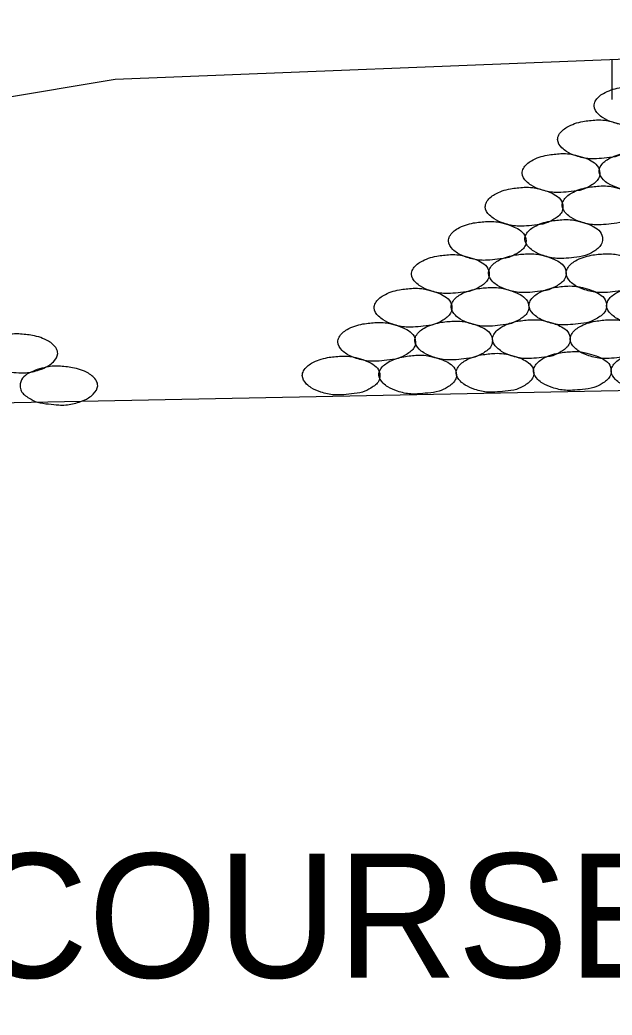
# Model space of a CAD drawing. Extents: x 60325 to 61047, y 53669 to 53767.
# Drawn here: x 60348.864 to 60351.247, y 53737.337 to 53741.345 of the extents above; entities that cross this region are included whole.
import ezdxf

# ---------------------------------------------------------------- set-up
doc = ezdxf.new("R2010")
doc.units = 0
doc.layers.add('R_Border Prem', color=7, linetype='Continuous')

msp = doc.modelspace()

# ---------------------------------------------------------------- linework, layer by layer
at = {"layer": 'R_Border Prem'}
for p, q in [((60355.2467, 53741.3445), (60349.2467, 53741.1045)), ((60351.2467, 53741.0244), (60351.2467, 53741.1845)), ((60349.2467, 53741.1045), (60340.428, 53739.6347)), ((60355.2467, 53739.9311), (60340.428, 53739.6347))]:
    msp.add_line(p, q, dxfattribs=at)
for points in [[(60351.3304, 53741.0771), (60351.2754, 53741.0709), (60351.2116, 53741.0484), (60351.1791, 53741.0171), (60351.1741, 53740.9984), (60351.1916, 53740.9646), (60351.2104, 53740.9496), (60351.2491, 53740.9321), (60351.3029, 53740.9209), (60351.3304, 53740.9209), (60351.3716, 53740.9246), (60351.4166, 53740.9321), (60351.4504, 53740.9484), (60351.4816, 53740.9771), (60351.4866, 53740.9984), (60351.4766, 53741.0284), (60351.4516, 53741.0484), (60351.4266, 53741.0596), (60351.3891, 53741.0709), (60351.3654, 53741.0759), (60351.3304, 53741.0771)], [(60351.1838, 53740.9416), (60351.1288, 53740.9353), (60351.0651, 53740.9128), (60351.0326, 53740.8816), (60351.0276, 53740.8628), (60351.0451, 53740.8291), (60351.0638, 53740.8141), (60351.1026, 53740.7966), (60351.1563, 53740.7853), (60351.1838, 53740.7853), (60351.2251, 53740.7891), (60351.2701, 53740.7966), (60351.3038, 53740.8128), (60351.3351, 53740.8416), (60351.3401, 53740.8628), (60351.3301, 53740.8928), (60351.3051, 53740.9128), (60351.2801, 53740.9241), (60351.2426, 53740.9353), (60351.2188, 53740.9403), (60351.1838, 53740.9416)], [(60351.041, 53740.806), (60350.986, 53740.7998), (60350.9222, 53740.7773), (60350.8897, 53740.746), (60350.8847, 53740.7273), (60350.9022, 53740.6935), (60350.921, 53740.6785), (60350.9597, 53740.661), (60351.0135, 53740.6498), (60351.041, 53740.6498), (60351.0822, 53740.6535), (60351.1272, 53740.661), (60351.161, 53740.6773), (60351.1922, 53740.706), (60351.1972, 53740.7273), (60351.1872, 53740.7573), (60351.1622, 53740.7773), (60351.1372, 53740.7885), (60351.0997, 53740.7998), (60351.076, 53740.8048), (60351.041, 53740.806)], [(60351.3505, 53740.8133), (60351.2955, 53740.8071), (60351.2318, 53740.7846), (60351.1993, 53740.7533), (60351.1943, 53740.7346), (60351.2118, 53740.7008), (60351.2305, 53740.6858), (60351.2693, 53740.6683), (60351.323, 53740.6571), (60351.3505, 53740.6571), (60351.3918, 53740.6608), (60351.4368, 53740.6683), (60351.4705, 53740.6846), (60351.5018, 53740.7133), (60351.5068, 53740.7346), (60351.4968, 53740.7646), (60351.4718, 53740.7846), (60351.4468, 53740.7958), (60351.4093, 53740.8071), (60351.3855, 53740.8121), (60351.3505, 53740.8133)], [(60350.8926, 53740.6705), (60350.8376, 53740.6642), (60350.7739, 53740.6417), (60350.7414, 53740.6105), (60350.7364, 53740.5917), (60350.7539, 53740.558), (60350.7726, 53740.543), (60350.8114, 53740.5255), (60350.8651, 53740.5142), (60350.8926, 53740.5142), (60350.9339, 53740.518), (60350.9789, 53740.5255), (60351.0126, 53740.5417), (60351.0439, 53740.5705), (60351.0489, 53740.5917), (60351.0389, 53740.6217), (60351.0139, 53740.6417), (60350.9889, 53740.653), (60350.9514, 53740.6642), (60350.9276, 53740.6692), (60350.8926, 53740.6705)], [(60351.2022, 53740.676), (60351.1472, 53740.6697), (60351.0834, 53740.6472), (60351.0509, 53740.616), (60351.0459, 53740.5972), (60351.0634, 53740.5635), (60351.0822, 53740.5485), (60351.1209, 53740.531), (60351.1747, 53740.5197), (60351.2022, 53740.5197), (60351.2434, 53740.5235), (60351.2884, 53740.531), (60351.3222, 53740.5472), (60351.3534, 53740.576), (60351.3584, 53740.5972), (60351.3484, 53740.6272), (60351.3234, 53740.6472), (60351.2984, 53740.6585), (60351.2609, 53740.6697), (60351.2372, 53740.6747), (60351.2022, 53740.676)], [(60350.7442, 53740.5331), (60350.6892, 53740.5268), (60350.6255, 53740.5043), (60350.593, 53740.4731), (60350.588, 53740.4543), (60350.6055, 53740.4206), (60350.6242, 53740.4056), (60350.663, 53740.3881), (60350.7167, 53740.3768), (60350.7442, 53740.3768), (60350.7855, 53740.3806), (60350.8305, 53740.3881), (60350.8642, 53740.4043), (60350.8955, 53740.4331), (60350.9005, 53740.4543), (60350.8905, 53740.4843), (60350.8655, 53740.5043), (60350.8405, 53740.5156), (60350.803, 53740.5268), (60350.7792, 53740.5318), (60350.7442, 53740.5331)], [(60351.052, 53740.5404), (60350.997, 53740.5342), (60350.9332, 53740.5117), (60350.9007, 53740.4804), (60350.8957, 53740.4617), (60350.9132, 53740.4279), (60350.932, 53740.4129), (60350.9707, 53740.3954), (60351.0245, 53740.3842), (60351.052, 53740.3842), (60351.0932, 53740.3879), (60351.1382, 53740.3954), (60351.172, 53740.4117), (60351.2032, 53740.4404), (60351.2082, 53740.4617), (60351.1982, 53740.4917), (60351.1732, 53740.5117), (60351.1482, 53740.5229), (60351.1107, 53740.5342), (60351.087, 53740.5392), (60351.052, 53740.5404)], [(60350.5959, 53740.3994), (60350.5409, 53740.3931), (60350.4771, 53740.3706), (60350.4446, 53740.3394), (60350.4396, 53740.3206), (60350.4571, 53740.2869), (60350.4759, 53740.2719), (60350.5146, 53740.2544), (60350.5684, 53740.2431), (60350.5959, 53740.2431), (60350.6371, 53740.2469), (60350.6821, 53740.2544), (60350.7159, 53740.2706), (60350.7471, 53740.2994), (60350.7521, 53740.3206), (60350.7421, 53740.3506), (60350.7171, 53740.3706), (60350.6921, 53740.3819), (60350.6546, 53740.3931), (60350.6309, 53740.3981), (60350.5959, 53740.3994)], [(60350.9054, 53740.403), (60350.8504, 53740.3968), (60350.7867, 53740.3743), (60350.7542, 53740.343), (60350.7492, 53740.3243), (60350.7667, 53740.2905), (60350.7854, 53740.2755), (60350.8242, 53740.258), (60350.8779, 53740.2468), (60350.9054, 53740.2468), (60350.9467, 53740.2505), (60350.9917, 53740.258), (60351.0254, 53740.2743), (60351.0567, 53740.303), (60351.0617, 53740.3243), (60351.0517, 53740.3543), (60351.0267, 53740.3743), (60351.0017, 53740.3855), (60350.9642, 53740.3968), (60350.9404, 53740.4018), (60350.9054, 53740.403)], [(60351.2179, 53740.403), (60351.1629, 53740.3968), (60351.0992, 53740.3743), (60351.0667, 53740.343), (60351.0617, 53740.3243), (60351.0792, 53740.2905), (60351.0979, 53740.2755), (60351.1367, 53740.258), (60351.1904, 53740.2468), (60351.2179, 53740.2468), (60351.2592, 53740.2505), (60351.3042, 53740.258), (60351.3379, 53740.2743), (60351.3692, 53740.303), (60351.3742, 53740.3243), (60351.3642, 53740.3543), (60351.3392, 53740.3743), (60351.3142, 53740.3855), (60351.2767, 53740.3968), (60351.2529, 53740.4018), (60351.2179, 53740.403)], [(60350.4457, 53740.2638), (60350.3907, 53740.2576), (60350.3269, 53740.2351), (60350.2944, 53740.2038), (60350.2894, 53740.1851), (60350.3069, 53740.1513), (60350.3257, 53740.1363), (60350.3644, 53740.1188), (60350.4182, 53740.1076), (60350.4457, 53740.1076), (60350.4869, 53740.1113), (60350.5319, 53740.1188), (60350.5657, 53740.1351), (60350.5969, 53740.1638), (60350.6019, 53740.1851), (60350.5919, 53740.2151), (60350.5669, 53740.2351), (60350.5419, 53740.2463), (60350.5044, 53740.2576), (60350.4807, 53740.2626), (60350.4457, 53740.2638)], [(60350.7552, 53740.2675), (60350.7002, 53740.2612), (60350.6365, 53740.2387), (60350.604, 53740.2075), (60350.599, 53740.1887), (60350.6165, 53740.155), (60350.6352, 53740.14), (60350.674, 53740.1225), (60350.7277, 53740.1112), (60350.7552, 53740.1112), (60350.7965, 53740.115), (60350.8415, 53740.1225), (60350.8752, 53740.1387), (60350.9065, 53740.1675), (60350.9115, 53740.1887), (60350.9015, 53740.2187), (60350.8765, 53740.2387), (60350.8515, 53740.25), (60350.814, 53740.2612), (60350.7902, 53740.2662), (60350.7552, 53740.2675)], [(60351.0685, 53740.273), (60351.0135, 53740.2667), (60350.9497, 53740.2442), (60350.9172, 53740.213), (60350.9122, 53740.1942), (60350.9297, 53740.1605), (60350.9485, 53740.1455), (60350.9872, 53740.128), (60351.041, 53740.1167), (60351.0685, 53740.1167), (60351.1097, 53740.1205), (60351.1547, 53740.128), (60351.1885, 53740.1442), (60351.2197, 53740.173), (60351.2247, 53740.1942), (60351.2147, 53740.2242), (60351.1897, 53740.2442), (60351.1647, 53740.2555), (60351.1272, 53740.2667), (60351.1035, 53740.2717), (60351.0685, 53740.273)], [(60351.381, 53740.273), (60351.326, 53740.2667), (60351.2622, 53740.2442), (60351.2297, 53740.213), (60351.2247, 53740.1942), (60351.2422, 53740.1605), (60351.261, 53740.1455), (60351.2997, 53740.128), (60351.3535, 53740.1167), (60351.381, 53740.1167), (60351.4222, 53740.1205), (60351.4672, 53740.128), (60351.501, 53740.1442), (60351.5322, 53740.173), (60351.5372, 53740.1942), (60351.5272, 53740.2242), (60351.5022, 53740.2442), (60351.4772, 53740.2555), (60351.4397, 53740.2667), (60351.416, 53740.2717), (60351.381, 53740.273)], [(60350.2991, 53740.1265), (60350.2441, 53740.1202), (60350.1804, 53740.0977), (60350.1479, 53740.0665), (60350.1429, 53740.0477), (60350.1604, 53740.014), (60350.1791, 53739.999), (60350.2179, 53739.9815), (60350.2716, 53739.9702), (60350.2991, 53739.9702), (60350.3404, 53739.974), (60350.3854, 53739.9815), (60350.4191, 53739.9977), (60350.4504, 53740.0265), (60350.4554, 53740.0477), (60350.4454, 53740.0777), (60350.4204, 53740.0977), (60350.3954, 53740.109), (60350.3579, 53740.1202), (60350.3341, 53740.1252), (60350.2991, 53740.1265)], [(60350.6087, 53740.1319), (60350.5537, 53740.1257), (60350.4899, 53740.1032), (60350.4574, 53740.0719), (60350.4524, 53740.0532), (60350.4699, 53740.0194), (60350.4887, 53740.0044), (60350.5274, 53739.9869), (60350.5812, 53739.9757), (60350.6087, 53739.9757), (60350.6499, 53739.9794), (60350.6949, 53739.9869), (60350.7287, 53740.0032), (60350.7599, 53740.0319), (60350.7649, 53740.0532), (60350.7549, 53740.0832), (60350.7299, 53740.1032), (60350.7049, 53740.1144), (60350.6674, 53740.1257), (60350.6437, 53740.1307), (60350.6087, 53740.1319)], [(60350.9219, 53740.1374), (60350.8669, 53740.1312), (60350.8032, 53740.1087), (60350.7707, 53740.0774), (60350.7657, 53740.0587), (60350.7832, 53740.0249), (60350.8019, 53740.0099), (60350.8407, 53739.9924), (60350.8944, 53739.9812), (60350.9219, 53739.9812), (60350.9632, 53739.9849), (60351.0082, 53739.9924), (60351.0419, 53740.0087), (60351.0732, 53740.0374), (60351.0782, 53740.0587), (60351.0682, 53740.0887), (60351.0432, 53740.1087), (60351.0182, 53740.1199), (60350.9807, 53740.1312), (60350.9569, 53740.1362), (60350.9219, 53740.1374)], [(60351.2344, 53740.1374), (60351.1794, 53740.1312), (60351.1157, 53740.1087), (60351.0832, 53740.0774), (60351.0782, 53740.0587), (60351.0957, 53740.0249), (60351.1144, 53740.0099), (60351.1532, 53739.9924), (60351.2069, 53739.9812), (60351.2344, 53739.9812), (60351.2757, 53739.9849), (60351.3207, 53739.9924), (60351.3544, 53740.0087), (60351.3857, 53740.0374), (60351.3907, 53740.0587), (60351.3807, 53740.0887), (60351.3557, 53740.1087), (60351.3307, 53740.1199), (60351.2932, 53740.1312), (60351.2694, 53740.1362), (60351.2344, 53740.1374)], [(60348.8594, 53740.08), (60348.9144, 53740.0737), (60348.9781, 53740.0512), (60349.0106, 53740.02), (60349.0156, 53740.0012), (60348.9981, 53739.9675), (60348.9794, 53739.9525), (60348.9406, 53739.935), (60348.8869, 53739.9237), (60348.8594, 53739.9237), (60348.8181, 53739.9275), (60348.7731, 53739.935), (60348.7394, 53739.9512), (60348.7081, 53739.98), (60348.7031, 53740.0012), (60348.7131, 53740.0312), (60348.7381, 53740.0512), (60348.7631, 53740.0625), (60348.8006, 53740.0737), (60348.8244, 53740.0787), (60348.8594, 53740.08)], [(60350.7754, 53740.0019), (60350.7204, 53739.9956), (60350.6566, 53739.9731), (60350.6241, 53739.9419), (60350.6191, 53739.9231), (60350.6366, 53739.8894), (60350.6554, 53739.8744), (60350.6941, 53739.8569), (60350.7479, 53739.8456), (60350.7754, 53739.8456), (60350.8166, 53739.8494), (60350.8616, 53739.8569), (60350.8954, 53739.8731), (60350.9266, 53739.9019), (60350.9316, 53739.9231), (60350.9216, 53739.9531), (60350.8966, 53739.9731), (60350.8716, 53739.9844), (60350.8341, 53739.9956), (60350.8104, 53740.0006), (60350.7754, 53740.0019)], [(60351.0868, 53740.0092), (60351.0318, 53740.003), (60350.968, 53739.9805), (60350.9355, 53739.9492), (60350.9305, 53739.9305), (60350.948, 53739.8967), (60350.9668, 53739.8817), (60351.0055, 53739.8642), (60351.0593, 53739.853), (60351.0868, 53739.853), (60351.128, 53739.8567), (60351.173, 53739.8642), (60351.2068, 53739.8805), (60351.238, 53739.9092), (60351.243, 53739.9305), (60351.233, 53739.9605), (60351.208, 53739.9805), (60351.183, 53739.9917), (60351.1455, 53740.003), (60351.1218, 53740.008), (60351.0868, 53740.0092)], [(60351.3993, 53740.0092), (60351.3443, 53740.003), (60351.2805, 53739.9805), (60351.248, 53739.9492), (60351.243, 53739.9305), (60351.2605, 53739.8967), (60351.2793, 53739.8817), (60351.318, 53739.8642), (60351.3718, 53739.853), (60351.3993, 53739.853), (60351.4405, 53739.8567), (60351.4855, 53739.8642), (60351.5193, 53739.8805), (60351.5505, 53739.9092), (60351.5555, 53739.9305), (60351.5455, 53739.9605), (60351.5205, 53739.9805), (60351.4955, 53739.9917), (60351.458, 53740.003), (60351.4343, 53740.008), (60351.3993, 53740.0092)], [(60350.1563, 53739.9909), (60350.1013, 53739.9847), (60350.0375, 53739.9622), (60350.005, 53739.9309), (60350, 53739.9122), (60350.0175, 53739.8784), (60350.0363, 53739.8634), (60350.075, 53739.8459), (60350.1288, 53739.8347), (60350.1563, 53739.8347), (60350.1975, 53739.8384), (60350.2425, 53739.8459), (60350.2763, 53739.8622), (60350.3075, 53739.8909), (60350.3125, 53739.9122), (60350.3025, 53739.9422), (60350.2775, 53739.9622), (60350.2525, 53739.9734), (60350.215, 53739.9847), (60350.1913, 53739.9897), (60350.1563, 53739.9909)], [(60350.464, 53739.9946), (60350.409, 53739.9883), (60350.3452, 53739.9658), (60350.3127, 53739.9346), (60350.3077, 53739.9158), (60350.3252, 53739.8821), (60350.344, 53739.8671), (60350.3827, 53739.8496), (60350.4365, 53739.8383), (60350.464, 53739.8383), (60350.5052, 53739.8421), (60350.5502, 53739.8496), (60350.584, 53739.8658), (60350.6152, 53739.8946), (60350.6202, 53739.9158), (60350.6102, 53739.9458), (60350.5852, 53739.9658), (60350.5602, 53739.9771), (60350.5227, 53739.9883), (60350.499, 53739.9933), (60350.464, 53739.9946)], [(60349.0202, 53739.9505), (60349.0752, 53739.9442), (60349.139, 53739.9217), (60349.1715, 53739.8905), (60349.1765, 53739.8717), (60349.159, 53739.838), (60349.1402, 53739.823), (60349.1015, 53739.8055), (60349.0477, 53739.7942), (60349.0202, 53739.7942), (60348.979, 53739.798), (60348.934, 53739.8055), (60348.9002, 53739.8217), (60348.869, 53739.8505), (60348.864, 53739.8717), (60348.874, 53739.9017), (60348.899, 53739.9217), (60348.924, 53739.933), (60348.9615, 53739.9442), (60348.9852, 53739.9492), (60349.0202, 53739.9505)]]:
    msp.add_spline(points, degree=3, dxfattribs=at)

# ---------------------------------------------------------------- texts
msp.add_text('AGGREGATE BASE COURSE (CL. 7)', height=0.5, dxfattribs=at).set_placement((60342.2648, 53737.4878))

doc.saveas('drawing.dxf')
